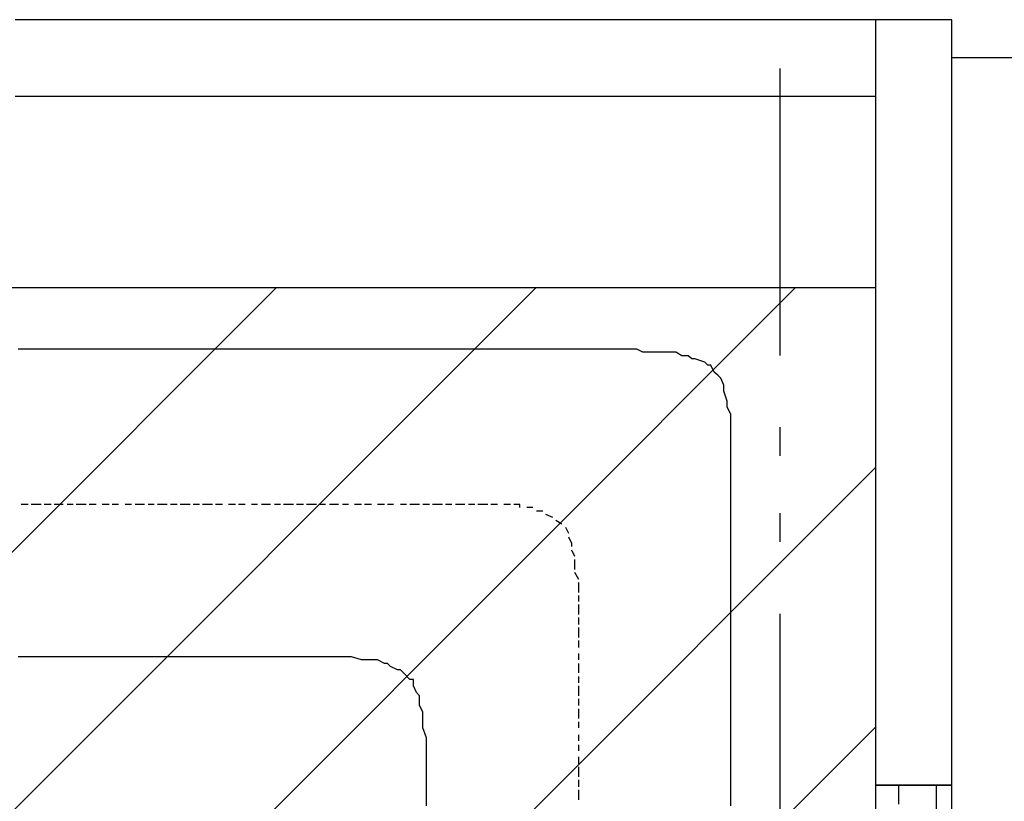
# Model space of a CAD drawing. Extents: x 997 to 109698, y 921 to 94021.
# Tile 694 of 718: x 35704 to 36991, y 58015 to 59036. Entities that reach past the tile are written whole.
import ezdxf

# ---------------------------------------------------------------- set-up
doc = ezdxf.new("R2010")
doc.units = 0
doc.header["$MEASUREMENT"] = 0
for name, color, linetype in [('12', 7, 'CONTINUOUS'), ('28', 7, 'CONTINUOUS'), ('40', 7, 'CONTINUOUS')]:
    doc.layers.add(name, color=color, linetype=linetype)

msp = doc.modelspace()

# ---------------------------------------------------------------- linework, layer by layer
at = {"layer": '12', "color": 5}
for p, q in [((35710.630503, 58605.563401), (35701.630503, 58605.563401)), ((35718.630503, 58605.563401), (35710.630503, 58605.563401)), ((35731.630503, 58605.563401), (35718.630503, 58605.563401)), ((35739.630503, 58605.563401), (35731.630503, 58605.563401)), ((35748.630503, 58605.563401), (35739.630503, 58605.563401)), ((35760.630503, 58605.563401), (35748.630503, 58605.563401)), ((35769.630503, 58605.563401), (35760.630503, 58605.563401)), ((35777.630503, 58605.563401), (35769.630503, 58605.563401)), ((35790.630503, 58605.563401), (35777.630503, 58605.563401)), ((35799.630503, 58605.563401), (35790.630503, 58605.563401)), ((35811.630503, 58605.563401), (35799.630503, 58605.563401)), ((35820.630503, 58605.563401), (35811.630503, 58605.563401)), ((35828.630503, 58605.563401), (35820.630503, 58605.563401)), ((35841.630503, 58605.563401), (35828.630503, 58605.563401)), ((35849.630503, 58605.563401), (35841.630503, 58605.563401)), ((35858.630503, 58605.563401), (35849.630503, 58605.563401)), ((35871.630503, 58605.563401), (35858.630503, 58605.563401)), ((35879.630503, 58605.563401), (35871.630503, 58605.563401)), ((35887.630503, 58605.563401), (35879.630503, 58605.563401)), ((35900.630503, 58605.563401), (35887.630503, 58605.563401)), ((35909.630503, 58605.563401), (35900.630503, 58605.563401)), ((35921.630503, 58605.563401), (35909.630503, 58605.563401)), ((35930.630503, 58605.563401), (35921.630503, 58605.563401)), ((35938.630503, 58605.563401), (35930.630503, 58605.563401)), ((35951.630503, 58605.563401), (35938.630503, 58605.563401)), ((35959.630503, 58605.563401), (35951.630503, 58605.563401)), ((35968.630503, 58605.563401), (35959.630503, 58605.563401)), ((35981.630503, 58605.563401), (35968.630503, 58605.563401)), ((35989.630503, 58605.563401), (35981.630503, 58605.563401)), ((35998.630503, 58605.563401), (35989.630503, 58605.563401)), ((36010.630503, 58605.563401), (35998.630503, 58605.563401)), ((36019.630503, 58605.563401), (36010.630503, 58605.563401)), ((36031.630503, 58605.563401), (36019.630503, 58605.563401)), ((36040.630503, 58605.563401), (36031.630503, 58605.563401)), ((36048.630503, 58605.563401), (36040.630503, 58605.563401)), ((36061.630503, 58605.563401), (36048.630503, 58605.563401)), ((36069.630503, 58605.563401), (36061.630503, 58605.563401)), ((36078.630503, 58605.563401), (36069.630503, 58605.563401)), ((36091.630503, 58605.563401), (36078.630503, 58605.563401)), ((36099.630503, 58605.563401), (36091.630503, 58605.563401)), ((36108.630503, 58605.563401), (36099.630503, 58605.563401)), ((36120.630503, 58605.563401), (36108.630503, 58605.563401)), ((36129.630503, 58605.563401), (36120.630503, 58605.563401)), ((36141.630503, 58605.563401), (36129.630503, 58605.563401)), ((36150.630503, 58605.563401), (36141.630503, 58605.563401)), ((36158.630503, 58605.563401), (36150.630503, 58605.563401)), ((36171.630503, 58605.563401), (36158.630503, 58605.563401)), ((36180.630503, 58605.563401), (36171.630503, 58605.563401)), ((36188.630503, 58605.563401), (36180.630503, 58605.563401)), ((36201.630503, 58605.563401), (36188.630503, 58605.563401)), ((36209.630503, 58605.563401), (36201.630503, 58605.563401)), ((36218.630503, 58605.563401), (36209.630503, 58605.563401)), ((36230.630503, 58605.563401), (36218.630503, 58605.563401)), ((36239.630503, 58605.563401), (36230.630503, 58605.563401)), ((36247.630503, 58605.563401), (36239.630503, 58605.563401)), ((36260.630503, 58605.563401), (36247.630503, 58605.563401)), ((36268.630503, 58605.563401), (36260.630503, 58605.563401)), ((36281.630503, 58605.563401), (36268.630503, 58605.563401)), ((36290.630503, 58605.563401), (36281.630503, 58605.563401)), ((36298.630503, 58605.563401), (36290.630503, 58605.563401)), ((36311.630503, 58605.563401), (36298.630503, 58605.563401)), ((36319.630503, 58605.563401), (36311.630503, 58605.563401)), ((36328.630503, 58605.563401), (36319.630503, 58605.563401)), ((36340.630503, 58605.563401), (36328.630503, 58605.563401)), ((36349.630503, 58605.563401), (36340.630503, 58605.563401)), ((36357.630503, 58605.563401), (36349.630503, 58605.563401)), ((36370.630503, 58605.563401), (36357.630503, 58605.563401)), ((36379.630503, 58605.563401), (36370.630503, 58605.563401)), ((36391.630503, 58605.563401), (36379.630503, 58605.563401)), ((36400.630503, 58605.563401), (36391.630503, 58605.563401)), ((36408.630503, 58605.563401), (36400.630503, 58605.563401)), ((36421.630503, 58605.563401), (36408.630503, 58605.563401)), ((36429.630503, 58605.563401), (36421.630503, 58605.563401)), ((36434.630503, 58605.563401), (36429.630503, 58605.563401)), ((36438.630503, 58605.563401), (36434.630503, 58605.563401)), ((36450.630503, 58605.563401), (36438.630503, 58605.563401)), ((36459.630503, 58605.563401), (36450.630503, 58605.563401)), ((36467.630503, 58605.563401), (36459.630503, 58605.563401)), ((36480.630503, 58605.563401), (36467.630503, 58605.563401)), ((36489.630503, 58605.563401), (36480.630503, 58605.563401)), ((36501.630503, 58605.563401), (36489.630503, 58605.563401)), ((36510.630503, 58605.563401), (36501.630503, 58605.563401)), ((36518.630503, 58601.563401), (36510.630503, 58605.563401)), ((36531.630503, 58601.563401), (36518.630503, 58601.563401)), ((36539.630503, 58601.563401), (36531.630503, 58601.563401)), ((36548.630503, 58601.563401), (36539.630503, 58601.563401)), ((36561.630503, 58601.563401), (36548.630503, 58601.563401)), ((36569.630503, 58596.563401), (36561.630503, 58601.563401)), ((36577.630503, 58596.563401), (36569.630503, 58596.563401)), ((36599.630503, 58588.563401), (36586.630503, 58592.563401)), ((36611.630503, 58575.563401), (36607.630503, 58584.563401)), ((36624.630503, 58558.563401), (36620.630503, 58567.563401)), ((36624.630503, 58550.563401), (36624.630503, 58558.563401)), ((36628.630503, 58537.563401), (36624.630503, 58550.563401)), ((36628.630503, 58529.563401), (36628.630503, 58537.563401)), ((36633.630503, 58520.563401), (36628.630503, 58529.563401)), ((36633.630503, 58508.563401), (36633.630503, 58520.563401)), ((36633.630503, 58499.563401), (36633.630503, 58508.563401)), ((36633.630503, 58491.563401), (36633.630503, 58499.563401)), ((36633.630503, 58478.563401), (36633.630503, 58491.563401)), ((36633.630503, 58469.563401), (36633.630503, 58478.563401)), ((36633.630503, 58457.563401), (36633.630503, 58469.563401)), ((36633.630503, 58448.563401), (36633.630503, 58457.563401)), ((36633.630503, 58440.563401), (36633.630503, 58448.563401)), ((36633.630503, 58427.563401), (36633.630503, 58440.563401)), ((36633.630503, 58419.563401), (36633.630503, 58427.563401)), ((36633.630503, 58410.563401), (36633.630503, 58419.563401)), ((36633.630503, 58402.563401), (36633.630503, 58410.563401)), ((36633.630503, 58398.563401), (36633.630503, 58402.563401)), ((36633.630503, 58389.563401), (36633.630503, 58398.563401)), ((36633.630503, 58376.563401), (36633.630503, 58389.563401)), ((36633.630503, 58368.563401), (36633.630503, 58376.563401)), ((36633.630503, 58359.563401), (36633.630503, 58368.563401)), ((36633.630503, 58347.563401), (36633.630503, 58359.563401)), ((36633.630503, 58338.563401), (36633.630503, 58347.563401)), ((36633.630503, 58330.563401), (36633.630503, 58338.563401)), ((36633.630503, 58317.563401), (36633.630503, 58330.563401)), ((36633.630503, 58309.563401), (36633.630503, 58317.563401)), ((36633.630503, 58296.563401), (36633.630503, 58309.563401)), ((36633.630503, 58287.563401), (36633.630503, 58296.563401)), ((36633.630503, 58279.563401), (36633.630503, 58287.563401)), ((36633.630503, 58266.563401), (36633.630503, 58279.563401)), ((36633.630503, 58258.563401), (36633.630503, 58266.563401)), ((36633.630503, 58249.563401), (36633.630503, 58258.563401)), ((36633.630503, 58237.563401), (36633.630503, 58249.563401)), ((36633.630503, 58228.563401), (36633.630503, 58237.563401)), ((36633.630503, 58220.563401), (36633.630503, 58228.563401)), ((36633.630503, 58207.563401), (36633.630503, 58220.563401)), ((35710.630503, 58203.563401), (35701.630503, 58203.563401)), ((35718.630503, 58203.563401), (35710.630503, 58203.563401)), ((35731.630503, 58203.563401), (35718.630503, 58203.563401)), ((35739.630503, 58203.563401), (35731.630503, 58203.563401)), ((35748.630503, 58203.563401), (35739.630503, 58203.563401)), ((35760.630503, 58203.563401), (35748.630503, 58203.563401)), ((35769.630503, 58203.563401), (35760.630503, 58203.563401)), ((35777.630503, 58203.563401), (35769.630503, 58203.563401)), ((35790.630503, 58203.563401), (35777.630503, 58203.563401)), ((35799.630503, 58203.563401), (35790.630503, 58203.563401)), ((35811.630503, 58203.563401), (35799.630503, 58203.563401)), ((35820.630503, 58203.563401), (35811.630503, 58203.563401)), ((35828.630503, 58203.563401), (35820.630503, 58203.563401)), ((35841.630503, 58203.563401), (35828.630503, 58203.563401)), ((35849.630503, 58203.563401), (35841.630503, 58203.563401)), ((35858.630503, 58203.563401), (35849.630503, 58203.563401)), ((35871.630503, 58203.563401), (35858.630503, 58203.563401)), ((35879.630503, 58203.563401), (35871.630503, 58203.563401)), ((35887.630503, 58203.563401), (35879.630503, 58203.563401)), ((35900.630503, 58203.563401), (35887.630503, 58203.563401)), ((35909.630503, 58203.563401), (35900.630503, 58203.563401)), ((35921.630503, 58203.563401), (35909.630503, 58203.563401)), ((35930.630503, 58203.563401), (35921.630503, 58203.563401)), ((35938.630503, 58203.563401), (35930.630503, 58203.563401)), ((35951.630503, 58203.563401), (35938.630503, 58203.563401)), ((35959.630503, 58203.563401), (35951.630503, 58203.563401)), ((35968.630503, 58203.563401), (35959.630503, 58203.563401)), ((35981.630503, 58203.563401), (35968.630503, 58203.563401)), ((35989.630503, 58203.563401), (35981.630503, 58203.563401)), ((35998.630503, 58203.563401), (35989.630503, 58203.563401)), ((36010.630503, 58203.563401), (35998.630503, 58203.563401)), ((36019.630503, 58203.563401), (36010.630503, 58203.563401)), ((36031.630503, 58203.563401), (36019.630503, 58203.563401)), ((36036.630503, 58203.563401), (36031.630503, 58203.563401)), ((36040.630503, 58203.563401), (36036.630503, 58203.563401)), ((36048.630503, 58203.563401), (36040.630503, 58203.563401)), ((36061.630503, 58203.563401), (36048.630503, 58203.563401)), ((36069.630503, 58203.563401), (36061.630503, 58203.563401)), ((36078.630503, 58203.563401), (36069.630503, 58203.563401)), ((36091.630503, 58203.563401), (36078.630503, 58203.563401)), ((36099.630503, 58203.563401), (36091.630503, 58203.563401)), ((36108.630503, 58203.563401), (36099.630503, 58203.563401)), ((36120.630503, 58203.563401), (36108.630503, 58203.563401)), ((36129.630503, 58203.563401), (36120.630503, 58203.563401)), ((36137.630503, 58203.563401), (36129.630503, 58203.563401)), ((36150.630503, 58199.563401), (36137.630503, 58203.563401)), ((36158.630503, 58199.563401), (36150.630503, 58199.563401)), ((36171.630503, 58199.563401), (36158.630503, 58199.563401)), ((36180.630503, 58194.563401), (36171.630503, 58199.563401)), ((36633.630503, 58199.563401), (36633.630503, 58207.563401)), ((36633.630503, 58186.563401), (36633.630503, 58199.563401)), ((36197.630503, 58186.563401), (36188.630503, 58190.563401)), ((36633.630503, 58177.563401), (36633.630503, 58186.563401)), ((36213.630503, 58173.563401), (36205.630503, 58182.563401)), ((36633.630503, 58169.563401), (36633.630503, 58177.563401)), ((36222.630503, 58156.563401), (36218.630503, 58165.563401)), ((36633.630503, 58156.563401), (36633.630503, 58169.563401)), ((36226.630503, 58139.563401), (36226.630503, 58148.563401)), ((36633.630503, 58148.563401), (36633.630503, 58156.563401)), ((36633.630503, 58139.563401), (36633.630503, 58148.563401)), ((36230.630503, 58131.563401), (36226.630503, 58139.563401)), ((36633.630503, 58127.563401), (36633.630503, 58139.563401)), ((36230.630503, 58118.563401), (36230.630503, 58131.563401)), ((36633.630503, 58118.563401), (36633.630503, 58127.563401)), ((36230.630503, 58110.563401), (36230.630503, 58118.563401)), ((36235.630503, 58097.563401), (36230.630503, 58110.563401)), ((36633.630503, 58110.563401), (36633.630503, 58118.563401)), ((36633.630503, 58097.563401), (36633.630503, 58110.563401)), ((36235.630503, 58088.563401), (36235.630503, 58097.563401)), ((36633.630503, 58088.563401), (36633.630503, 58097.563401)), ((36235.630503, 58080.563401), (36235.630503, 58088.563401)), ((36633.630503, 58076.563401), (36633.630503, 58088.563401)), ((36235.630503, 58067.563401), (36235.630503, 58080.563401)), ((36633.630503, 58067.563401), (36633.630503, 58076.563401)), ((36235.630503, 58059.563401), (36235.630503, 58067.563401)), ((36235.630503, 58050.563401), (36235.630503, 58059.563401)), ((36633.630503, 58059.563401), (36633.630503, 58067.563401)), ((36633.630503, 58046.563401), (36633.630503, 58059.563401)), ((36235.630503, 58038.563401), (36235.630503, 58050.563401)), ((36633.630503, 58038.563401), (36633.630503, 58046.563401)), ((36235.630503, 58029.563401), (36235.630503, 58038.563401)), ((36633.630503, 58029.563401), (36633.630503, 58038.563401)), ((36235.630503, 58021.563401), (36235.630503, 58029.563401)), ((36235.630503, 58008.563401), (36235.630503, 58021.563401)), ((36633.630503, 58016.563401), (36633.630503, 58029.563401)), ((36633.630503, 58008.563401), (36633.630503, 58016.563401))]:
    msp.add_line(p, q, dxfattribs=at)
at = {"layer": '12', "color": 1}
for p, q in [((35714.630503, 58402.563401), (35705.630503, 58402.563401)), ((35731.630503, 58402.563401), (35718.630503, 58402.563401)), ((35744.630503, 58402.563401), (35735.630503, 58402.563401)), ((35760.630503, 58402.563401), (35748.630503, 58402.563401)), ((35773.630503, 58402.563401), (35765.630503, 58402.563401)), ((35790.630503, 58402.563401), (35777.630503, 58402.563401)), ((35803.630503, 58402.563401), (35794.630503, 58402.563401)), ((35820.630503, 58402.563401), (35811.630503, 58402.563401)), ((35832.630503, 58402.563401), (35824.630503, 58402.563401)), ((35849.630503, 58402.563401), (35841.630503, 58402.563401)), ((35866.630503, 58402.563401), (35854.630503, 58402.563401)), ((35879.630503, 58402.563401), (35871.630503, 58402.563401)), ((35896.630503, 58402.563401), (35883.630503, 58402.563401)), ((35909.630503, 58402.563401), (35900.630503, 58402.563401)), ((35926.630503, 58402.563401), (35913.630503, 58402.563401)), ((35938.630503, 58402.563401), (35930.630503, 58402.563401)), ((35955.630503, 58402.563401), (35942.630503, 58402.563401)), ((35968.630503, 58402.563401), (35959.630503, 58402.563401)), ((35985.630503, 58402.563401), (35976.630503, 58402.563401)), ((35998.630503, 58402.563401), (35989.630503, 58402.563401)), ((36014.630503, 58402.563401), (36006.630503, 58402.563401)), ((36031.630503, 58402.563401), (36019.630503, 58402.563401)), ((36044.630503, 58402.563401), (36036.630503, 58402.563401)), ((36061.630503, 58402.563401), (36048.630503, 58402.563401)), ((36074.630503, 58402.563401), (36065.630503, 58402.563401)), ((36091.630503, 58402.563401), (36078.630503, 58402.563401)), ((36103.630503, 58402.563401), (36095.630503, 58402.563401)), ((36120.630503, 58402.563401), (36108.630503, 58402.563401)), ((36133.630503, 58402.563401), (36125.630503, 58402.563401)), ((36150.630503, 58402.563401), (36141.630503, 58402.563401)), ((36163.630503, 58402.563401), (36154.630503, 58402.563401)), ((36180.630503, 58402.563401), (36171.630503, 58402.563401)), ((36192.630503, 58402.563401), (36184.630503, 58402.563401)), ((36209.630503, 58402.563401), (36201.630503, 58402.563401)), ((36226.630503, 58402.563401), (36213.630503, 58402.563401)), ((36235.630503, 58402.563401), (36230.630503, 58402.563401)), ((36239.630503, 58402.563401), (36235.630503, 58402.563401)), ((36256.630503, 58402.563401), (36243.630503, 58402.563401)), ((36268.630503, 58402.563401), (36260.630503, 58402.563401)), ((36285.630503, 58402.563401), (36273.630503, 58402.563401)), ((36298.630503, 58402.563401), (36290.630503, 58402.563401)), ((36315.630503, 58402.563401), (36302.630503, 58402.563401)), ((36328.630503, 58402.563401), (36319.630503, 58402.563401)), ((36345.630503, 58402.563401), (36336.630503, 58402.563401)), ((36374.630503, 58398.563401), (36366.630503, 58398.563401)), ((36387.630503, 58393.563401), (36379.630503, 58393.563401)), ((36400.630503, 58385.563401), (36391.630503, 58389.563401)), ((36412.630503, 58376.563401), (36404.630503, 58381.563401)), ((36421.630503, 58364.563401), (36417.630503, 58372.563401)), ((36429.630503, 58334.563401), (36425.630503, 58342.563401)), ((36429.630503, 58317.563401), (36429.630503, 58330.563401)), ((36434.630503, 58304.563401), (36429.630503, 58313.563401)), ((36434.630503, 58287.563401), (36434.630503, 58300.563401)), ((36434.630503, 58275.563401), (36434.630503, 58283.563401)), ((36434.630503, 58258.563401), (36434.630503, 58271.563401)), ((36434.630503, 58245.563401), (36434.630503, 58254.563401)), ((36434.630503, 58228.563401), (36434.630503, 58241.563401)), ((36434.630503, 58215.563401), (36434.630503, 58224.563401)), ((36434.630503, 58203.563401), (36434.630503, 58207.563401)), ((36434.630503, 58199.563401), (36434.630503, 58203.563401)), ((36434.630503, 58182.563401), (36434.630503, 58194.563401)), ((36434.630503, 58169.563401), (36434.630503, 58177.563401)), ((36434.630503, 58152.563401), (36434.630503, 58165.563401)), ((36434.630503, 58139.563401), (36434.630503, 58148.563401)), ((36434.630503, 58122.563401), (36434.630503, 58135.563401)), ((36434.630503, 58110.563401), (36434.630503, 58118.563401)), ((36434.630503, 58093.563401), (36434.630503, 58101.563401)), ((36434.630503, 58080.563401), (36434.630503, 58088.563401)), ((36434.630503, 58063.563401), (36434.630503, 58072.563401)), ((36434.630503, 58046.563401), (36434.630503, 58059.563401)), ((36434.630503, 58033.563401), (36434.630503, 58042.563401)), ((36434.630503, 58016.563401), (36434.630503, 58029.563401))]:
    msp.add_line(p, q, dxfattribs=at)
at = {"layer": '12', "color": 5}
for points in [[(36586.630503, 58592.563401), (36582.630503, 58592.563401), (36577.630503, 58596.563401)], [(36607.630503, 58584.563401), (36603.630503, 58584.563401), (36599.630503, 58588.563401)], [(36620.630503, 58567.563401), (36616.630503, 58571.563401), (36611.630503, 58575.563401)], [(36188.630503, 58190.563401), (36184.630503, 58194.563401), (36180.630503, 58194.563401)], [(36205.630503, 58182.563401), (36201.630503, 58186.563401), (36197.630503, 58186.563401)], [(36218.630503, 58165.563401), (36218.630503, 58173.563401), (36213.630503, 58173.563401)], [(36226.630503, 58148.563401), (36226.630503, 58152.563401), (36222.630503, 58156.563401)]]:
    msp.add_lwpolyline(points, dxfattribs=at)
at = {"layer": '12', "color": 1}
for points in [[(36357.630503, 58398.563401), (36357.630503, 58402.563401), (36349.630503, 58402.563401)], [(36425.630503, 58347.563401), (36425.630503, 58351.563401), (36421.630503, 58359.563401)]]:
    msp.add_lwpolyline(points, dxfattribs=at)
at = {"layer": '28', "color": 2}
for p, q in [((14872.636205, 37519.15234), (36039.439102, 58685.955237)), ((14872.636205, 37179.741085), (36378.850357, 58685.955237)), ((36718.261612, 58685.955237), (14872.636205, 36840.32983)), ((36822.636205, 58450.918575), (14872.636205, 36500.918575)), ((36822.636205, 58111.50732), (14872.636205, 36161.50732))]:
    msp.add_line(p, q, dxfattribs=at)
at = {"layer": '40', "color": 8, "linetype": 'Continuous'}
for p, q in [((36922.636205, 59035.955237), (35697.918455, 59035.955237)), ((36922.636205, 59035.955237), (36822.636205, 59035.955237)), ((36822.636205, 59035.955237), (36822.636205, 58035.672989)), ((36922.636205, 58035.672989), (36922.636205, 59035.955237)), ((41922.636205, 58985.955237), (36922.636205, 58985.955237)), ((36697.636205, 58972.204238), (36697.636205, 58597.204238)), ((35697.918455, 58935.955237), (36822.636205, 58935.955237)), ((6572.636205, 58685.955237), (36822.636205, 58685.955237)), ((36697.636205, 58503.454238), (36697.636205, 58465.954238)), ((36697.636205, 58390.954238), (36697.636205, 58353.454238)), ((36697.636205, 58259.704238), (36697.636205, 57884.704238)), ((36822.636205, 58035.672989), (36922.636205, 58035.672989)), ((36822.636205, 58035.672989), (36822.636205, 56035.672989)), ((36922.636205, 58035.672989), (36822.636205, 58035.672989)), ((36852.636205, 58035.672989), (36852.636205, 58010.672987)), ((36902.636205, 57985.672988), (36902.636205, 58035.672989)), ((36922.636205, 56035.672989), (36922.636205, 58035.672989))]:
    msp.add_line(p, q, dxfattribs=at)

doc.saveas('drawing.dxf')
